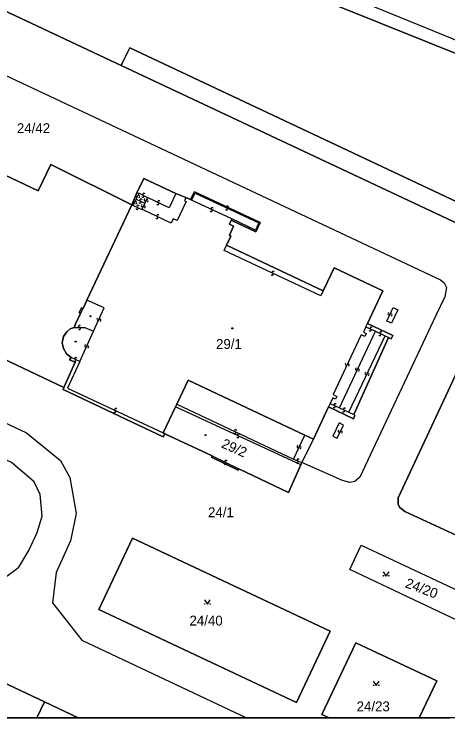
# Model space of a CAD drawing. Extents: x -600309 to -598967, y -1161267 to -1160292.
# Drawn here: x -600116.9 to -600042.6, y -1161267 to -1161146.3 of the extents above; entities that cross this region are included whole.
import ezdxf

# ---------------------------------------------------------------- set-up
doc = ezdxf.new("R2010")
doc.units = 0
for name, color, linetype in [('Level 1', 7, 'Continuous'), ('Level 13', 7, 'Continuous'), ('Level 3', 7, 'Continuous'), ('Level 4', 7, 'Continuous'), ('Level 5', 7, 'Continuous'), ('Level 57', 7, 'Continuous'), ('Level 60', 7, 'Continuous'), ('Vrstva 60', 7, 'Continuous'), ('Vrstva 63', 7, 'Continuous')]:
    doc.layers.add(name, color=color, linetype=linetype)

msp = doc.modelspace()

# ---------------------------------------------------------------- linework, layer by layer
at = {"layer": 'Level 1'}
for p, q in [((-600113.05, -1161267.03), (-600111.76, -1161264.29)), ((-600111.76, -1161264.29), (-600105.95, -1161267.03))]:
    msp.add_line(p, q, dxfattribs=at)
for points in [[(-599974.47, -1161183.5), (-599997.2, -1161172.33), (-600007.91, -1161167.09), (-600016.11, -1161163.4), (-600021.76, -1161161.11), (-600035.71, -1161155.39), (-600038.43, -1161154.23), (-600085.92, -1161135.07), (-600119.48, -1161121.36), (-600136.33, -1161114.57), (-600158.74, -1161105.59), (-600181.17, -1161096.78), (-600189.72, -1161093.73), (-600201.12, -1161089.75), (-600235.97, -1161077.32)], [(-600238.73, -1161088.76), (-600238.46, -1161089.16), (-600151.25, -1161130.33), (-600098.6, -1161155.15)], [(-600229.5, -1161111.12), (-600228.24, -1161108.47), (-600227.38, -1161107.25), (-600226.27, -1161106.69), (-600224.53, -1161106.8), (-600223.79, -1161107.23), (-600043.89, -1161191.9), (-600043.26, -1161192.44), (-600042.89, -1161193.21), (-600043.19, -1161194.85), (-600044.7, -1161198.03), (-600057.71, -1161225.74), (-600058.61, -1161226.49), (-600059.44, -1161226.68), (-600060.69, -1161226.32), (-600067.67, -1161223.26)], [(-600098.6, -1161155.15), (-600098.36, -1161154.67), (-600097.15, -1161152.11), (-600040.13, -1161178.98), (-600031.81, -1161178.82), (-600028.29, -1161177.8), (-600028.13, -1161177.45), (-600024.78, -1161169.9), (-599997.59, -1161182.64), (-600001.46, -1161190.49), (-600001.34, -1161193.68), (-600001.31, -1161194.57), (-600001.07, -1161195.45), (-600000.54, -1161196.32), (-599999.59, -1161197.15), (-599995.64, -1161199.04), (-599992.89, -1161193.22), (-599993.44, -1161192.93), (-599991.57, -1161188.93), (-599990.02, -1161189.75)], [(-600098.6, -1161155.15), (-600039.9, -1161182.75), (-600001.71, -1161200.74)], [(-600096.77, -1161179.04), (-600110.68, -1161172.15), (-600112.84, -1161176.64), (-600143.02, -1161162.3), (-600140.15, -1161156.02)], [(-600089.26, -1161177.11), (-600094.75, -1161174.52), (-600095.9, -1161176.97)], [(-600079.75, -1161181.68), (-600075.54, -1161183.7), (-600074.81, -1161182.07), (-600086.07, -1161176.8), (-600086.74, -1161178.16)], [(-600095.9, -1161176.97), (-600096.77, -1161179.04)], [(-600087.52, -1161177.81), (-600088.98, -1161177.21), (-600089.26, -1161177.11)], [(-600086.74, -1161178.16), (-600087.52, -1161177.81)], [(-600104.48, -1161195.38), (-600096.77, -1161179.04)], [(-600080.54, -1161185.96), (-600079.85, -1161184.45), (-600080.05, -1161184.28), (-600079.34, -1161182.69), (-600080.07, -1161182.37), (-600079.75, -1161181.68)], [(-600167.8, -1161182.12), (-600108.4, -1161210.37)], [(-600064, -1161193.78), (-600080.54, -1161185.96)], [(-600056.41, -1161199.4), (-600053.79, -1161193.81), (-600062.14, -1161189.86), (-600063.29, -1161192.28), (-600064, -1161193.78)], [(-600105.12, -1161196.8), (-600104.48, -1161195.38)], [(-600105.59, -1161197.67), (-600105.79, -1161197.52), (-600105.41, -1161196.71), (-600105.12, -1161196.8)], [(-600020.3, -1161203.02), (-600033.77, -1161196.71), (-600035.21, -1161196.63), (-600035.74, -1161196.88), (-600036.51, -1161197.88), (-600051.15, -1161229.31), (-600051.17, -1161230.38), (-600050.95, -1161230.87), (-600050.01, -1161231.61), (-600036.69, -1161237.82)], [(-600105.59, -1161197.67), (-600106.37, -1161199.35), (-600106.66, -1161200.07)], [(-600052.83, -1161201.79), (-600052.35, -1161202.01), (-600052.06, -1161201.44), (-600056.41, -1161199.4)], [(-600106.66, -1161200.07), (-600107.34, -1161200.33), (-600107.92, -1161200.8), (-600108.48, -1161201.65), (-600108.69, -1161202.74), (-600108.51, -1161203.67), (-600107.97, -1161204.62), (-600107.17, -1161205.22)], [(-600058.78, -1161215.03), (-600052.83, -1161201.79)], [(-600108.4, -1161210.37), (-600106.46, -1161206.02), (-600107.44, -1161205.61), (-600107.17, -1161205.22)], [(-600089.07, -1161213.22), (-600087.16, -1161209.09), (-600067.17, -1161218.55)], [(-600108.4, -1161210.37), (-600108.55, -1161210.72), (-600091.4, -1161218.82), (-600091.15, -1161218.29)], [(-600091.44, -1161218.16), (-600089.32, -1161213.66)], [(-600089.32, -1161213.66), (-600089.07, -1161213.22)], [(-600065.68, -1161219.23), (-600063.11, -1161213.71)], [(-600063.11, -1161213.71), (-600058.83, -1161215.72), (-600058.56, -1161215.16), (-600058.78, -1161215.03)], [(-600091.44, -1161218.16), (-600091.15, -1161218.29)], [(-600091.15, -1161218.29), (-600083.05, -1161222.1)], [(-600067.17, -1161218.55), (-600065.68, -1161219.23)], [(-600065.68, -1161219.23), (-600067.67, -1161223.26)], [(-600083.05, -1161222.1), (-600083.16, -1161222.34), (-600078.56, -1161224.57), (-600078.43, -1161224.34)], [(-600078.43, -1161224.34), (-600069.92, -1161228.38), (-600067.83, -1161223.66)], [(-600067.83, -1161223.66), (-600067.67, -1161223.26)], [(-600068.57, -1161264.4), (-600062.79, -1161252.13), (-600096.64, -1161236.19), (-600102.42, -1161248.45), (-600068.57, -1161264.4)], [(-600059.43, -1161241.57), (-600057.52, -1161237.41), (-600039.03, -1161246.11), (-600040.99, -1161250.34), (-600059.43, -1161241.57)], [(-600047.59, -1161267.03), (-600044.57, -1161260.67), (-600058.44, -1161254.15), (-600064.25, -1161266.42), (-600062.96, -1161267.03)], [(-600130.32, -1161255.55), (-600111.76, -1161264.29)]]:
    msp.add_lwpolyline(points, dxfattribs=at)
at = {"layer": 'Level 13'}
for centre, start, end in [((-600095.94, -1161177.48), 100.5767, 332.6747), ((-600095.62, -1161177.64), 280.3622, 152.9522), ((-600095.22, -1161178.24), 11.6034, 243.7014), ((-600094.9, -1161177.58), 190.5932, 63.1832), ((-600094.74, -1161177.26), 10.8077, 242.9057), ((-600094.51, -1161178.19), 101.5363, 334.1263), ((-600096.45, -1161178.52), 102.2983, 334.3963), ((-600096.11, -1161178.68), 282.0839, 154.6739), ((-600095.73, -1161179.32), 12.3988, 244.4968), ((-600095.38, -1161178.58), 191.389, 63.979), ((-600095, -1161179.22), 102.1121, 334.7021), ((-600094.66, -1161179.38), 282.3265, 154.4245), ((-600094.17, -1161178.35), 281.7507, 153.8487), ((-600092.32, -1161178.85), 191.856, 63.954), ((-600092.16, -1161178.51), 11.6416, 244.2316), ((-600080.42, -1161179.43), 12.2727, 244.3707), ((-600095.89, -1161179.66), 192.1844, 64.7744), ((-600083.18, -1161180.03), 192.324, 64.422), ((-600083.02, -1161179.69), 12.1095, 244.6995), ((-600080.58, -1161179.77), 192.0582, 64.6482), ((-600092.48, -1161181.25), 192.2956, 64.3935), ((-600092.32, -1161180.91), 12.0811, 244.6711), ((-600072.76, -1161190.94), 192.0698, 64.1678), ((-600072.6, -1161190.6), 11.8554, 244.4454), ((-600102.6, -1161198.66), 102.7886, 334.8866), ((-600052.74, -1161197.74), 102.7826, 334.8806), ((-600052.4, -1161197.9), 282.5682, 155.1582), ((-600105.74, -1161199.88), 37.6824, 269.7804), ((-600102.26, -1161198.82), 282.5742, 155.1642), ((-600105.74, -1161200.24), 217.468, 90.058), ((-600055.95, -1161200.53), 192.0253, 64.6153), ((-600055.79, -1161200.19), 12.2398, 244.3378), ((-600054.14, -1161200.96), 12.5976, 244.6956), ((-600054.3, -1161201.3), 192.3831, 64.9731), ((-600104.69, -1161203.25), 102.7873, 334.8853), ((-600104.35, -1161203.41), 282.5728, 155.1628), ((-600106.52, -1161205.74), 191.7573, 63.8552), ((-600106.36, -1161205.4), 11.5428, 244.1328), ((-600060.07, -1161206.36), 102.0678, 334.6578), ((-600059.73, -1161206.52), 282.2823, 154.3803), ((-600058.31, -1161207.23), 102.2031, 334.3011), ((-600057.97, -1161207.39), 281.9887, 154.5787), ((-600056.67, -1161207.99), 101.8313, 333.9293), ((-600056.33, -1161208.15), 281.6169, 154.2069), ((-600099.54, -1161214.14), 12.1547, 244.2527), ((-600062.11, -1161213.67), 192.1804, 64.7704), ((-600061.95, -1161213.33), 12.3948, 244.4928), ((-600060.51, -1161214.42), 192.0434, 64.6334), ((-600060.35, -1161214.08), 12.2579, 244.3559), ((-600099.7, -1161214.48), 191.9403, 64.5303), ((-600079, -1161217.76), 12.1302, 244.2282), ((-600061.27, -1161217.86), 101.5251, 333.6231), ((-600060.93, -1161218.02), 281.3107, 153.9007), ((-600079.16, -1161218.1), 191.9157, 64.5057), ((-600078.65, -1161218.83), 192.4186, 64.5166), ((-600078.49, -1161218.49), 12.2042, 244.7942), ((-600068.3, -1161220.52), 102.2256, 334.3236), ((-600067.96, -1161220.68), 282.0112, 154.6012), ((-600068.3, -1161222.78), 13.7857, 245.8837), ((-600080.82, -1161223.39), 191.2919, 63.8819), ((-600080.66, -1161223.05), 11.5064, 243.6044), ((-600068.45, -1161223.12), 193.5712, 66.1612)]:
    msp.add_arc(centre, 0.184, start, end, dxfattribs=at)
at = {"layer": 'Level 3'}
for points in [[(-600234.93, -1161074.66), (-600208.54, -1161084.06), (-600208.48, -1161084.37), (-600195.12, -1161088.82), (-600111.77, -1161121.94), (-600010.7, -1161163.25), (-599975.33, -1161178.89), (-599974.93, -1161179.15), (-599974.69, -1161181.32), (-599973.94, -1161183.71)], [(-600280.78, -1161177.52), (-600272.9, -1161160.91), (-600270.28, -1161156.45), (-600263.67, -1161152.12), (-600257.33, -1161151.61), (-600252.77, -1161153.07), (-600250.82, -1161154), (-600114.85, -1161218.15), (-600109.02, -1161222.91), (-600107.4, -1161225.82), (-600106.31, -1161231.98), (-600107.31, -1161236.67), (-600109.75, -1161242.1), (-600110.36, -1161247.31), (-600105.36, -1161253.72), (-600077.13, -1161267.03)], [(-600269.67, -1161169.47), (-600268.92, -1161174.15), (-600265.52, -1161178.03), (-600179.33, -1161218.72), (-600126.58, -1161243.65), (-600119.41, -1161243.61), (-600116.11, -1161241.18), (-600114.43, -1161238.31), (-600112.99, -1161235.25), (-600112.16, -1161232.44), (-600112.49, -1161228.7), (-600113.5, -1161226.55), (-600117.37, -1161223.23), (-600255.61, -1161158.43), (-600258.98, -1161157.44), (-600261.93, -1161158.1)], [(-600096.54, -1161179.15), (-600096.03, -1161178.06)], [(-600096.03, -1161178.06), (-600095.53, -1161177.07)], [(-600096.03, -1161178.06), (-600094.58, -1161178.76)], [(-600095.9, -1161176.97), (-600095.53, -1161177.07)], [(-600095.53, -1161177.07), (-600094.11, -1161177.78)], [(-600087.52, -1161177.81), (-600087.74, -1161178.36), (-600087.49, -1161178.5), (-600088.54, -1161180.74), (-600089.01, -1161181.74), (-600089.72, -1161181.47), (-600090.06, -1161182.18), (-600094.74, -1161179.99), (-600095.08, -1161179.83)], [(-600094.11, -1161177.78), (-600094.58, -1161178.76)], [(-600089.26, -1161177.11), (-600090.36, -1161179.57), (-600094.11, -1161177.78)], [(-600086.55, -1161178.25), (-600085.96, -1161177.04), (-600075.03, -1161182.16), (-600075.62, -1161183.42), (-600079.66, -1161181.47)], [(-600096.77, -1161179.04), (-600096.54, -1161179.15)], [(-600096.54, -1161179.15), (-600095.08, -1161179.83)], [(-600094.58, -1161178.76), (-600095.08, -1161179.83)], [(-600086.55, -1161178.25), (-600086.74, -1161178.16)], [(-600079.66, -1161181.47), (-600086.55, -1161178.25)], [(-600079.66, -1161181.47), (-600079.75, -1161181.68)], [(-600064, -1161193.78), (-600064.42, -1161194.67), (-600080.94, -1161186.86), (-600080.54, -1161185.96)], [(-600103.34, -1161200.74), (-600101.51, -1161196.74), (-600104.48, -1161195.38)], [(-600105.59, -1161197.67), (-600105.12, -1161196.8)], [(-600053.11, -1161199), (-600052.03, -1161196.64), (-600051.24, -1161197.04), (-600052.3, -1161199.36), (-600053.11, -1161199)], [(-600056.68, -1161199.98), (-600056.41, -1161199.4)], [(-600106.66, -1161200.07), (-600104.81, -1161200.06), (-600103.34, -1161200.74)], [(-600105.71, -1161205.92), (-600103.34, -1161200.74)], [(-600056.68, -1161199.98), (-600057.11, -1161200.91), (-600056.62, -1161201.14), (-600056.85, -1161201.64), (-600057.51, -1161201.33), (-600062.3, -1161211.56), (-600061.66, -1161211.9), (-600061.89, -1161212.39), (-600062.38, -1161212.16), (-600062.84, -1161213.12)], [(-600061.23, -1161213.87), (-600055.06, -1161200.74)], [(-600056.68, -1161199.98), (-600055.06, -1161200.74)], [(-600055.06, -1161200.74), (-600053.37, -1161201.52)], [(-600059.63, -1161214.62), (-600053.37, -1161201.52)], [(-600053.37, -1161201.52), (-600052.83, -1161201.79)], [(-600105.71, -1161205.92), (-600107.17, -1161205.22)], [(-600105.71, -1161205.92), (-600107.79, -1161210.46), (-600091.44, -1161218.16)], [(-600067.83, -1161223.66), (-600089.32, -1161213.66)], [(-600089.07, -1161213.22), (-600069.09, -1161222.64)], [(-600062.84, -1161213.12), (-600063.11, -1161213.71)], [(-600062.84, -1161213.12), (-600061.23, -1161213.87)], [(-600061.23, -1161213.87), (-600059.63, -1161214.62)], [(-600059.63, -1161214.62), (-600058.78, -1161215.03)], [(-600061.64, -1161219.07), (-600060.55, -1161216.82), (-600061.29, -1161216.46), (-600062.38, -1161218.71), (-600061.64, -1161219.07)], [(-600069.09, -1161222.64), (-600067.17, -1161218.55)], [(-600083.05, -1161222.1), (-600078.43, -1161224.34)], [(-600069.09, -1161222.64), (-600067.67, -1161223.26)]]:
    msp.add_lwpolyline(points, dxfattribs=at)
at = {"layer": 'Level 5'}
for points in [[(-600053.73, -1161241.96), (-600053.23, -1161242.71), (-600052.73, -1161241.96)], [(-600084.34, -1161246.8), (-600083.84, -1161247.55), (-600083.34, -1161246.8)], [(-600055.43, -1161260.74), (-600054.93, -1161261.49), (-600054.43, -1161260.74)]]:
    msp.add_lwpolyline(points, dxfattribs=at)
for centre, radius in [((-600103.85, -1161198.15), 0.09), ((-600103.85, -1161198.15), 0.0521), ((-600079.57, -1161200.23), 0.09), ((-600079.57, -1161200.23), 0.0521), ((-600106.4, -1161202.49), 0.09), ((-600106.4, -1161202.49), 0.0521), ((-600084.16, -1161218.53), 0.09), ((-600084.16, -1161218.53), 0.0521), ((-600053.68, -1161242.66), 0.05), ((-600052.78, -1161242.66), 0.05), ((-600084.29, -1161247.5), 0.05), ((-600083.39, -1161247.5), 0.05), ((-600055.38, -1161261.44), 0.05), ((-600054.48, -1161261.44), 0.05)]:
    msp.add_circle(centre, radius, dxfattribs=at)
at = {"layer": 'Level 60'}
for points in [[(-600223.79, -1161107.23), (-600043.89, -1161191.9), (-600043.26, -1161192.44), (-600042.89, -1161193.21), (-600043.19, -1161194.85), (-600044.7, -1161198.03), (-600057.71, -1161225.74), (-600058.61, -1161226.49), (-600059.44, -1161226.68), (-600060.69, -1161226.32), (-600067.67, -1161223.26), (-600065.68, -1161219.23), (-600063.11, -1161213.71), (-600058.83, -1161215.72), (-600058.56, -1161215.16), (-600058.78, -1161215.03), (-600052.83, -1161201.79), (-600052.35, -1161202.01), (-600052.06, -1161201.44), (-600056.41, -1161199.4), (-600053.79, -1161193.81), (-600062.14, -1161189.86), (-600063.29, -1161192.28), (-600064, -1161193.78), (-600080.54, -1161185.96), (-600079.85, -1161184.45), (-600080.05, -1161184.28), (-600079.34, -1161182.69), (-600080.07, -1161182.37), (-600079.75, -1161181.68), (-600075.54, -1161183.7), (-600074.81, -1161182.07), (-600086.07, -1161176.8), (-600086.74, -1161178.16), (-600087.52, -1161177.81), (-600088.98, -1161177.21), (-600089.26, -1161177.11), (-600094.75, -1161174.52), (-600095.9, -1161176.97), (-600096.77, -1161179.04), (-600110.68, -1161172.15), (-600112.84, -1161176.64), (-600143.02, -1161162.3)], [(-600119.48, -1161121.36), (-600085.92, -1161135.07), (-600038.43, -1161154.23), (-600035.71, -1161155.39), (-600021.76, -1161161.11), (-600016.11, -1161163.4), (-600007.91, -1161167.09), (-599997.2, -1161172.33), (-599974.47, -1161183.5)], [(-600040.13, -1161178.98), (-600097.15, -1161152.11), (-600098.36, -1161154.67), (-600098.6, -1161155.15), (-600151.25, -1161130.33)], [(-600039.9, -1161182.75), (-600098.6, -1161155.15), (-600098.36, -1161154.67), (-600097.15, -1161152.11), (-600040.13, -1161178.98)], [(-600143.02, -1161162.3), (-600112.84, -1161176.64), (-600110.68, -1161172.15), (-600096.77, -1161179.04), (-600104.48, -1161195.38), (-600105.12, -1161196.8), (-600105.41, -1161196.71), (-600105.79, -1161197.52), (-600105.59, -1161197.67), (-600106.37, -1161199.35), (-600106.66, -1161200.07), (-600107.34, -1161200.33), (-600107.92, -1161200.8), (-600108.48, -1161201.65), (-600108.69, -1161202.74), (-600108.51, -1161203.67), (-600107.97, -1161204.62), (-600107.17, -1161205.22), (-600107.44, -1161205.61), (-600106.46, -1161206.02), (-600108.4, -1161210.37), (-600167.8, -1161182.12)]]:
    msp.add_lwpolyline(points, dxfattribs=at)
for points in [[(-600108.55, -1161210.72), (-600108.4, -1161210.37), (-600106.46, -1161206.02), (-600107.44, -1161205.61), (-600107.17, -1161205.22), (-600107.97, -1161204.62), (-600108.51, -1161203.67), (-600108.69, -1161202.74), (-600108.48, -1161201.65), (-600107.92, -1161200.8), (-600107.34, -1161200.33), (-600106.66, -1161200.07), (-600106.37, -1161199.35), (-600105.59, -1161197.67), (-600105.79, -1161197.52), (-600105.41, -1161196.71), (-600105.12, -1161196.8), (-600104.48, -1161195.38), (-600096.77, -1161179.04), (-600095.9, -1161176.97), (-600094.75, -1161174.52), (-600089.26, -1161177.11), (-600088.98, -1161177.21), (-600087.52, -1161177.81), (-600086.74, -1161178.16), (-600086.07, -1161176.8), (-600074.81, -1161182.07), (-600075.54, -1161183.7), (-600079.75, -1161181.68), (-600080.07, -1161182.37), (-600079.34, -1161182.69), (-600080.05, -1161184.28), (-600079.85, -1161184.45), (-600080.54, -1161185.96), (-600064, -1161193.78), (-600063.29, -1161192.28), (-600062.14, -1161189.86), (-600053.79, -1161193.81), (-600056.41, -1161199.4), (-600052.06, -1161201.44), (-600052.35, -1161202.01), (-600052.83, -1161201.79), (-600058.78, -1161215.03), (-600058.56, -1161215.16), (-600058.83, -1161215.72), (-600063.11, -1161213.71), (-600065.68, -1161219.23), (-600067.17, -1161218.55), (-600087.16, -1161209.09), (-600089.07, -1161213.22), (-600089.32, -1161213.66), (-600091.44, -1161218.16), (-600091.15, -1161218.29), (-600091.4, -1161218.82)], [(-600051.15, -1161229.31), (-600036.51, -1161197.88), (-600035.74, -1161196.88), (-600035.21, -1161196.63), (-600033.77, -1161196.71), (-600020.3, -1161203.02), (-600036.69, -1161237.82), (-600050.01, -1161231.61), (-600050.95, -1161230.87), (-600051.17, -1161230.38)], [(-600083.05, -1161222.1), (-600091.15, -1161218.29), (-600091.44, -1161218.16), (-600089.32, -1161213.66), (-600089.07, -1161213.22), (-600087.16, -1161209.09), (-600067.17, -1161218.55), (-600065.68, -1161219.23), (-600067.67, -1161223.26), (-600067.83, -1161223.66), (-600069.92, -1161228.38), (-600078.43, -1161224.34), (-600078.56, -1161224.57), (-600083.16, -1161222.34)], [(-600062.79, -1161252.13), (-600068.57, -1161264.4), (-600102.42, -1161248.45), (-600096.64, -1161236.19)], [(-600059.43, -1161241.57), (-600057.52, -1161237.41), (-600039.03, -1161246.11), (-600040.99, -1161250.34)]]:
    msp.add_lwpolyline(points, close=True, dxfattribs=at)
at = {"layer": 'Vrstva 60'}
for points in [[(-600223.79, -1161107.23), (-600043.89, -1161191.9), (-600043.26, -1161192.44), (-600042.89, -1161193.21), (-600043.19, -1161194.85), (-600044.7, -1161198.03), (-600057.71, -1161225.74), (-600058.61, -1161226.49), (-600059.44, -1161226.68), (-600060.69, -1161226.32), (-600067.67, -1161223.26), (-600067.83, -1161223.66), (-600069.92, -1161228.38), (-600078.43, -1161224.34), (-600078.56, -1161224.57), (-600083.16, -1161222.34), (-600083.05, -1161222.1), (-600091.15, -1161218.29), (-600091.4, -1161218.82), (-600108.55, -1161210.72), (-600108.4, -1161210.37), (-600167.8, -1161182.12)], [(-600119.48, -1161121.36), (-600085.92, -1161135.07), (-600038.43, -1161154.23), (-600035.71, -1161155.39), (-600021.76, -1161161.11), (-600016.11, -1161163.4), (-600007.91, -1161167.09), (-599997.2, -1161172.33), (-599974.47, -1161183.5)], [(-599971.12, -1161215.11), (-599979.59, -1161211.16), (-599981.62, -1161210.2), (-600001.71, -1161200.74), (-600039.9, -1161182.75), (-600098.6, -1161155.15), (-600151.25, -1161130.33)], [(-600036.69, -1161237.82), (-600050.01, -1161231.61), (-600050.95, -1161230.87), (-600051.17, -1161230.38), (-600051.15, -1161229.31), (-600036.51, -1161197.88)], [(-600130.32, -1161255.55), (-600111.76, -1161264.29), (-600105.95, -1161267.03), (-600062.96, -1161267.03), (-600064.25, -1161266.42), (-600058.44, -1161254.15), (-600044.57, -1161260.67), (-600047.59, -1161267.03), (-600042.4, -1161267.03)]]:
    msp.add_lwpolyline(points, dxfattribs=at)
for points in [[(-600102.42, -1161248.45), (-600096.64, -1161236.19), (-600062.79, -1161252.13), (-600068.57, -1161264.4)], [(-600039.03, -1161246.11), (-600040.99, -1161250.34), (-600059.43, -1161241.57), (-600057.52, -1161237.41)], [(-600062.96, -1161267.03), (-600047.59, -1161267.03), (-600044.57, -1161260.67), (-600058.44, -1161254.15), (-600064.25, -1161266.42)], [(-600135.75, -1161267.03), (-600113.05, -1161267.03), (-600111.76, -1161264.29), (-600130.32, -1161255.55)], [(-600113.05, -1161267.03), (-600105.95, -1161267.03), (-600111.76, -1161264.29)]]:
    msp.add_lwpolyline(points, close=True, dxfattribs=at)
at = {"layer": 'Vrstva 63'}
msp.add_lwpolyline([(-600308.54, -1160292.35), (-598967.11, -1160292.35), (-598967.11, -1161267.03), (-600308.54, -1161267.03)], close=True, dxfattribs=at)

# ---------------------------------------------------------------- texts
at = {"layer": 'Level 4'}
for s, p in [('24/42', (-600116.47, -1161166.76)), ('29/1', (-600082.36, -1161203.76)), ('24/40', (-600086.91, -1161251.19)), ('24/23', (-600058.28, -1161265.9))]:
    msp.add_text(s, height=1.7, dxfattribs=at).set_placement(p)
for s, rotation, p in [('29/2', 335.7, (-600081.59, -1161220.59)), ('24/20', 339.3, (-600050.1, -1161244.59))]:
    msp.add_text(s, height=1.7, rotation=rotation, dxfattribs=at).set_placement(p)
at = {"layer": 'Level 57'}
msp.add_text('24/1', height=1.7, dxfattribs=at).set_placement((-600083.73, -1161232.62))

doc.saveas('drawing.dxf')
